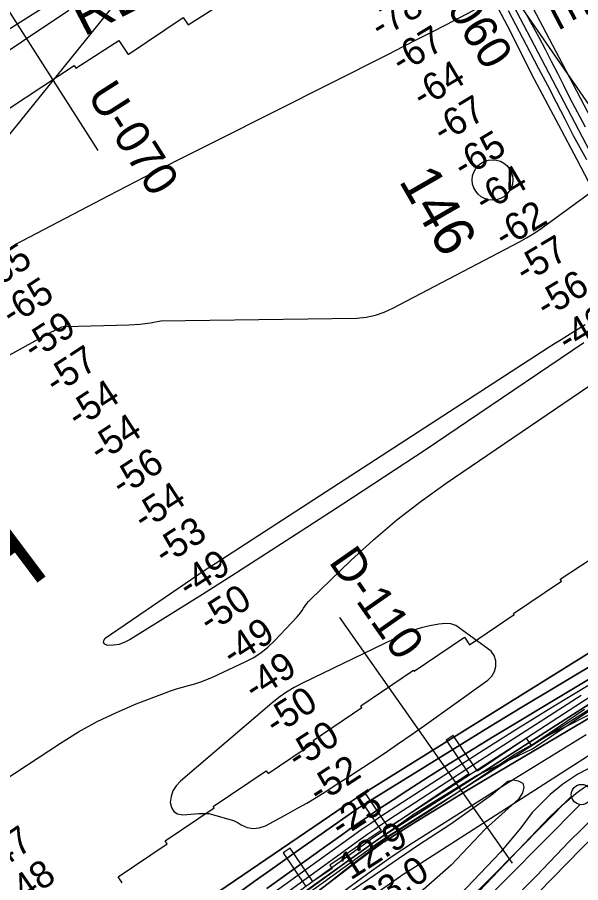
# Model space of a CAD drawing. Extents: x 3477039 to 3515015, y 546746 to 572297.
# Drawn here: x 3488491 to 3489880, y 560913 to 563045 of the extents above; entities that cross this region are included whole.
import ezdxf

# ---------------------------------------------------------------- set-up
doc = ezdxf.new("R2010")
doc.units = 0
for name, color, linetype in [('V-BRDG-IDEN', 7, 'Continuous'), ('V-BRDG-OTLN', 7, 'Continuous'), ('V-FLOD-BASE', 7, 'Continuous'), ('V-LEVE-TOET', 7, 'Continuous'), ('V-RIVR-EDGE', 7, 'Continuous'), ('V-RIVR-IDEN', 7, 'Continuous'), ('V-RIVR-MILE', 7, 'Continuous'), ('V-RIVR-RANG', 7, 'Continuous'), ('V-RIVR-RANG-IDEN', 7, 'Continuous'), ('V-ROAD-CNTR', 7, 'Continuous'), ('V-RRAP-FSHR', 7, 'Continuous'), ('V-RRAP-RVMT', 7, 'Continuous'), ('V-RRAP-RVMT-IDEN', 7, 'Continuous'), ('V-SITE-VEGE', 7, 'Continuous'), ('V-SURV-LINE', 7, 'Continuous'), ('V-TOPO-DPTH', 7, 'Continuous'), ('V-TOPO-MAJR', 7, 'Continuous'), ('V-TOPO-MINR', 7, 'Continuous'), ('V-TOPO-WATR', 7, 'Continuous'), ('V-UTIL-LINE', 7, 'Continuous')]:
    doc.layers.add(name, color=color, linetype=linetype)

msp = doc.modelspace()

# ---------------------------------------------------------------- linework, layer by layer
at = {"layer": 'V-BRDG-OTLN'}
msp.add_lwpolyline([(3491569.5, 559533.5), (3491002.8, 560620), (3490594.8, 561392.2), (3490240.2, 562070.5), (3489765.9, 562976.2), (3489125.1, 564197.1), (3488755.5, 564911.6), (3488227.8, 565911.4), (3488087.8, 566206.4), (3488012.7, 566378.6), (3487979.4, 566462.3), (3487971, 566480.1)], dxfattribs=at)
msp.add_lwpolyline([(3489359.7, 563673.8), (3489425.5, 563711.9), (3489500.9, 563564.1), (3489601.1, 563373.6), (3489674.4, 563232.6), (3489761.8, 563068.5), (3489834.2, 562931.4), (3489913.9, 562779.2), (3490009, 562598), (3490073.3, 562473.7), (3490103.1, 562413.8), (3490035, 562377.7), (3490032.8, 562381.7), (3489972.8, 562499.4), (3489928.7, 562584.1), (3489871.3, 562693.9), (3489826.3, 562779.4), (3489766.3, 562891.9), (3489699.9, 563024.1), (3489595.4, 563222.1), (3489529.8, 563346), (3489481.8, 563439), (3489420.1, 563557.2), (3489362.3, 563668.8)], close=True, dxfattribs=at)
at = {"layer": 'V-FLOD-BASE'}
msp.add_lwpolyline([(3488453.8, 560025.4), (3488526.7, 560079.2), (3488626.2, 560155.7), (3488753.7, 560246.4), (3488868.5, 560331.5), (3488976.8, 560409.8), (3489097.9, 560494.7), (3489213.7, 560579.9), (3489323.9, 560658.1), (3489459.4, 560755.6), (3489544, 560815.1), (3489566.2, 560831), (3489591.3, 560851.8), (3489647.2, 560910.2), (3489740.6, 561008.2), (3489803.9, 561075.3), (3489833.6, 561102.8), (3489868.6, 561133.6), (3489886.8, 561146.6), (3489940.4, 561176.2), (3490057.8, 561237.3), (3490198.3, 561310.3), (3490291.1, 561359.5), (3490350.6, 561389)], dxfattribs=at)
at = {"layer": 'V-LEVE-TOET'}
for points in [[(3490338.6, 561406.3), (3490223.1, 561343.7), (3490106.2, 561282.6), (3490023.2, 561245), (3490016.8, 561242.2), (3490007.1, 561241.3), (3489997.8, 561239.9), (3489987, 561238.1), (3489974.3, 561234.4), (3489915.8, 561202.4), (3489873, 561180.4), (3489835.6, 561155.5), (3489805.1, 561130.4), (3489760.6, 561085.6), (3489732.3, 561047.8), (3489682.3, 560987.9), (3489615.6, 560917.9), (3489565.1, 560864.8)], [(3488403.4, 559889.7), (3488516.3, 559977.2), (3488638.4, 560068.1), (3488739.5, 560150.3), (3488860.4, 560239.3), (3488952.5, 560306.6), (3489085, 560399.2), (3489202.2, 560482.8), (3489317.8, 560561.9), (3489470, 560671.4), (3489592.1, 560761.8), (3489634.5, 560797.4), (3489701.2, 560859.1), (3489771.3, 560929.5), (3489851.9, 561014.5), (3489916.6, 561077.2), (3489933.4, 561089.7), (3489978.1, 561111.1), (3490050.7, 561145.4), (3490064, 561154.5), (3490069.9, 561158.6), (3490118.7, 561192.9), (3490227.3, 561254.6), (3490352.1, 561323.4)]]:
    msp.add_lwpolyline(points, dxfattribs=at)
at = {"layer": 'V-RIVR-EDGE'}
msp.add_lwpolyline([(3488397.3, 560285.2), (3488529.6, 560373.1), (3488648.1, 560462.2), (3488788.1, 560547.1), (3488879.6, 560614.8), (3488949.4, 560678.8), (3489031.8, 560747), (3489090.7, 560782.3), (3489181.5, 560851.7), (3489300, 560945.1), (3489404.1, 561025.3), (3489497.9, 561084.5), (3489627.7, 561169.4), (3489717.3, 561229.2), (3489808.7, 561280.6), (3489936.1, 561344.5), (3490052.8, 561427.1), (3490153.2, 561498.9), (3490358.2, 561611.8), (3490551.8, 561736.8), (3490644.4, 561791.8)], dxfattribs=at)
at = {"layer": 'V-RIVR-MILE'}
msp.add_circle((3489662.6, 562644.5), 50, dxfattribs=at)
at = {"layer": 'V-RIVR-RANG'}
for p, q in [((3488128.7, 563592.6), (3488689.9, 562717.1)), ((3489711.9, 560961.1), (3489285.9, 561566.2))]:
    msp.add_line(p, q, dxfattribs=at)
at = {"layer": 'V-ROAD-CNTR'}
for points in [[(3489701.6, 563062), (3489754.7, 562960.1), (3489776.4, 562919), (3489798, 562877.8), (3489819.4, 562836.5), (3489840.7, 562795.1), (3489861.8, 562753.7), (3489878.1, 562724.4), (3489894.3, 562695)], [(3489891.7, 562774.2), (3489853.3, 562847.2), (3489838.6, 562877.1), (3489823.6, 562906.9), (3489808.4, 562936.6), (3489793, 562966.2), (3489777.4, 562995.6), (3489761.6, 563025), (3489745.6, 563054.2)], [(3489916.2, 561032.4), (3489775.7, 560888.7), (3489691.8, 560809.6)], [(3489916.2, 561032.4), (3489775.7, 560888.7), (3489691.8, 560809.6)]]:
    msp.add_lwpolyline(points, dxfattribs=at)
at = {"layer": 'V-RRAP-FSHR'}
msp.add_lwpolyline([(3489054.8, 560790.6), (3489154.9, 560856.7), (3489314, 560972.6), (3489469.8, 561082.9), (3489623.5, 561176.6), (3489760.8, 561242.8), (3490092.4, 561465.2), (3490361, 561618.7), (3490470.2, 561703.1), (3490764.4, 561858.3), (3491238.6, 562125.8), (3491455.7, 562244.8), (3491747.4, 562389.4), (3492000.4, 562514.8), (3492185.5, 562607.6), (3492522.2, 562739.1), (3493071.9, 562967.2), (3493227.5, 563039.2), (3493383.9, 563083.6)], dxfattribs=at)
at = {"layer": 'V-RRAP-RVMT'}
for p, q in [((3489829.8, 561660.8), (3489961.6, 561748.1)), ((3489714.2, 561576.1), (3489832.9, 561656.1)), ((3489832.9, 561656.1), (3489829.8, 561660.8)), ((3489605.9, 561499.3), (3489715.9, 561573.6)), ((3489715.9, 561573.6), (3489714.2, 561576.1)), ((3489469.4, 561434.2), (3489593.4, 561517.8)), ((3489593.4, 561517.8), (3489605.9, 561499.3)), ((3489337.7, 561348.5), (3489467.8, 561436.4)), ((3489467.8, 561436.4), (3489469.4, 561434.2)), ((3489220.6, 561263.2), (3489340.6, 561344.2)), ((3489340.6, 561344.2), (3489337.7, 561348.5)), ((3489889.5, 561339.3), (3489758.5, 561250.9)), ((3489566, 561275.9), (3489548.2, 561263.9)), ((3489625.4, 561188), (3489566, 561275.9)), ((3489746, 561269.3), (3489625.4, 561188)), ((3489758.5, 561250.9), (3489746, 561269.3)), ((3489109.2, 561181.6), (3489223.6, 561258.8)), ((3489223.6, 561258.8), (3489220.6, 561263.2)), ((3489548.2, 561263.9), (3489604.1, 561181.2)), ((3488974.1, 561100.3), (3489104.6, 561188.4)), ((3489104.6, 561188.4), (3489109.2, 561181.6)), ((3489604.1, 561181.2), (3489407, 561047.8)), ((3489350.2, 561131.8), (3489334.1, 561120.9)), ((3489334.1, 561120.9), (3489387.8, 561041.3)), ((3489407, 561047.8), (3489350.2, 561131.8)), ((3488976.3, 561096.9), (3488974.1, 561100.3)), ((3488856, 561015.7), (3488976.3, 561096.9)), ((3489387.8, 561041.3), (3489261.6, 560956)), ((3488860.7, 561008.7), (3488856, 561015.7)), ((3488740.1, 560927.1), (3488860.7, 561008.7)), ((3489163.8, 560998.1), (3489146.5, 560986.4)), ((3489219.6, 560915.5), (3489163.8, 560998.1)), ((3489146.5, 560986.4), (3489202.3, 560903.8)), ((3489261.6, 560956), (3489267.3, 560947.7)), ((3488749.7, 560912.8), (3488740.1, 560927.1)), ((3489267.3, 560947.7), (3489219.6, 560915.5))]:
    msp.add_line(p, q, dxfattribs=at)
msp.add_lwpolyline([(3488391.6, 562769.2), (3488630.9, 562926.7), (3488635.5, 562920.2), (3488741.3, 562988.5), (3488764.2, 562953.9), (3488900.3, 563044.7), (3488912.3, 563026.8), (3489150.4, 563178.8)], dxfattribs=at)
at = {"layer": 'V-SITE-VEGE'}
msp.add_lwpolyline([(3489316.6, 560894.5), (3489355.1, 560921), (3489477.4, 561004.6), (3489560.1, 561058.1), (3489660, 561129), (3489700.8, 561163.1), (3489713.7, 561166.4), (3489726, 561163.9), (3489737.1, 561158), (3489739.9, 561148), (3489736.8, 561134.5), (3489726.6, 561118.8), (3489644.9, 561044.8), (3489560.6, 560956.1), (3489457.5, 560864.7)], dxfattribs=at)
at = {"layer": 'V-SURV-LINE'}
for points in [[(3489589.1, 560855.2), (3489857.2, 561126.4)], [(3489589.1, 560855.2), (3489857.2, 561126.4)], [(3489878.5, 561105.4), (3489610.4, 560834.1)], [(3489878.5, 561105.4), (3489610.4, 560834.1)]]:
    msp.add_lwpolyline(points, dxfattribs=at)
msp.add_circle((3489881.9, 561130.1), 25, dxfattribs=at)
at = {"layer": 'V-TOPO-DPTH'}
for points in [[(3489023.3, 560878.4), (3489075.3, 560915.7), (3489127.3, 560952.9), (3489179.6, 560989.9), (3489231.9, 561026.7), (3489331.3, 561096.2), (3489334.1, 561098.1), (3489336.9, 561100), (3489339.7, 561101.8), (3489342.6, 561103.6), (3489495.7, 561198.6), (3489575.3, 561247.7), (3489655, 561296.6), (3489734.9, 561345), (3489815, 561393.3), (3490246.9, 561652.1)], [(3490246.9, 561652.1), (3489815, 561393.3), (3489734.9, 561345), (3489655, 561296.6), (3489575.3, 561247.7), (3489495.7, 561198.6), (3489342.6, 561103.6), (3489339.7, 561101.8), (3489336.9, 561100), (3489334.1, 561098.1), (3489331.3, 561096.2), (3489231.9, 561026.7), (3489179.6, 560989.9), (3489127.3, 560952.9), (3489075.3, 560915.7), (3489023.3, 560878.4)], [(3490237.3, 561616.4), (3489658.4, 561268.6), (3489606.9, 561237.3), (3489555.7, 561205.6), (3489504.7, 561173.4), (3489454, 561140.9), (3489417.7, 561117.3), (3489385.4, 561096.1), (3489353.3, 561074.5), (3489321.6, 561052.6), (3489290, 561030.3), (3489254, 561004.6), (3489204.6, 560969.2), (3489155.3, 560933.8), (3489106, 560898.2)], [(3490237.3, 561616.4), (3489658.4, 561268.6), (3489606.9, 561237.3), (3489555.7, 561205.6), (3489504.7, 561173.4), (3489454, 561140.9), (3489417.7, 561117.3), (3489385.4, 561096.1), (3489353.3, 561074.5), (3489321.6, 561052.6), (3489290, 561030.3), (3489254, 561004.6), (3489204.6, 560969.2), (3489155.3, 560933.8), (3489106, 560898.2)], [(3488655.7, 560665.3), (3489299.2, 561102.8), (3489311.7, 561111.2), (3489324.3, 561119.4), (3489337, 561127.5), (3489349.7, 561135.6), (3490038.4, 561564.6)], [(3490038.4, 561564.6), (3489349.7, 561135.6), (3489337, 561127.5), (3489324.3, 561119.4), (3489311.7, 561111.2), (3489299.2, 561102.8), (3488655.7, 560665.3)], [(3490268.1, 561536), (3489635.1, 561161.2), (3489594.5, 561136.9), (3489554, 561112.5), (3489513.7, 561087.7), (3489473.5, 561062.7), (3489395.5, 561013.8), (3489392.4, 561011.7), (3489391.4, 561011), (3489367.7, 560994), (3489354.9, 560984.7), (3489342.1, 560975.3), (3489329.4, 560965.8), (3489316.8, 560956.2), (3488822.3, 560578.5)], [(3490142.3, 561507.2), (3489399.6, 561032.3), (3489392.9, 561028), (3489386.3, 561023.6), (3489379.7, 561019), (3489373.2, 561014.5), (3489177.8, 560874.6)], [(3489177.8, 560874.6), (3489373.2, 561014.5), (3489379.7, 561019), (3489386.3, 561023.6), (3489392.9, 561028), (3489399.6, 561032.3), (3490142.3, 561507.2)], [(3488874.5, 560685.2), (3489338.3, 561020.9), (3489355.3, 561033.1), (3489372.4, 561045), (3489389.7, 561056.7), (3489407.1, 561068.3), (3489679.3, 561245.5), (3489780.2, 561310.4), (3489881.5, 561374.6)], [(3488874.5, 560685.2), (3489338.3, 561020.9), (3489355.3, 561033.1), (3489372.4, 561045), (3489389.7, 561056.7), (3489407.1, 561068.3), (3489679.3, 561245.5), (3489780.2, 561310.4), (3489881.5, 561374.6)]]:
    msp.add_lwpolyline(points, dxfattribs=at)
at = {"layer": 'V-TOPO-MAJR'}
for points in [[(3489124.2, 563429.5), (3488386.7, 562962.7)], [(3489887.5, 562243.1), (3489600.8, 562049.1), (3489498.9, 561980.7), (3489396.6, 561912.7), (3489293.8, 561845.5), (3489190.7, 561778.8), (3489020.3, 561669.4), (3489002.1, 561657.8), (3488983.9, 561646.2), (3488965.7, 561634.7), (3488947.5, 561623.2), (3488769.6, 561511.9), (3488756.3, 561505.2), (3488742.5, 561500.2), (3488728, 561497.8), (3488713.1, 561497.1), (3488707.1, 561500.5), (3488703.7, 561504.6), (3488704.4, 561509.8), (3488707.8, 561515.8), (3488953.9, 561683.7), (3488958, 561686.4), (3488960, 561687.8), (3488962.1, 561689.1), (3489800.1, 562231.7), (3489815.8, 562241.8), (3489831.5, 562251.7), (3489847.2, 562261.5), (3489863.1, 562271.1), (3489891.2, 562288)], [(3488429.1, 561146.6), (3488597.4, 561257), (3488642.4, 561284.5), (3488688.4, 561310), (3488735.9, 561332.6), (3488784.4, 561353.2), (3488853.8, 561380), (3488868.5, 561385.4), (3488883.3, 561390.4), (3488898.4, 561394.9), (3488913.5, 561398.9), (3488928.6, 561403.1), (3488943.5, 561407.9), (3488958.1, 561413.5), (3488972.5, 561419.6), (3489052.5, 561456.7), (3489072.5, 561467.3), (3489091.4, 561479.4), (3489108.9, 561493.6), (3489125.4, 561509.1), (3489180.7, 561567.7), (3489185.2, 561572.8), (3489189.4, 561578.1), (3489193.3, 561583.7), (3489196.9, 561589.4), (3489200.6, 561595.1), (3489204.5, 561600.6), (3489208.9, 561605.7), (3489213.6, 561610.6), (3489313.2, 561706.6), (3489369.1, 561757.9), (3489426.7, 561807.1), (3489486.6, 561853.3), (3489548.2, 561897.6), (3489900, 562136.7)], [(3489486.4, 561541.2), (3489465.2, 561533.9), (3489444.4, 561525.2), (3489194, 561404.3), (3489174, 561393.7), (3489154.6, 561382.1), (3489136.2, 561369), (3489118.4, 561355), (3488893.3, 561163.2), (3488883, 561151.8), (3488874.9, 561139.3), (3488870.2, 561125.3), (3488867.8, 561110.1), (3488870.9, 561097.8), (3488876.7, 561088.3), (3488886.4, 561082.9), (3488898.9, 561080.3), (3488938.3, 561083.3), (3488951, 561083.7), (3488963.7, 561083.3), (3489024.4, 561066.4), (3489035.5, 561060.1), (3489043, 561055.4), (3489057.7, 561049.2), (3489072.5, 561046.3), (3489087.5, 561048.2), (3489102.6, 561053.3), (3489158.6, 561083.3), (3489181.8, 561096.1), (3489204.8, 561109.2), (3489227.5, 561122.8), (3489250, 561136.8), (3489281.6, 561156.9), (3489288.1, 561161.1), (3489294.7, 561165.3), (3489301.2, 561169.5), (3489307.7, 561173.8), (3489362, 561209.2), (3489395.5, 561231.4), (3489428.8, 561253.9), (3489461.9, 561276.8), (3489494.7, 561300), (3489650.9, 561412), (3489660.6, 561421.9), (3489667.6, 561433), (3489670.6, 561445.8), (3489671, 561459.6), (3489666.4, 561472.5), (3489659.6, 561483.3), (3489571.9, 561546.9), (3489559.8, 561550.5), (3489546.4, 561551.5), (3489530.6, 561549.8), (3489508.3, 561546.2), (3489486.4, 561541.2)]]:
    msp.add_lwpolyline(points, dxfattribs=at)
at = {"layer": 'V-TOPO-MINR'}
for points in [[(3488618.4, 563061.8), (3488501.3, 562984.2), (3488286.8, 562840.4)], [(3488731.1, 563077.7), (3488405.9, 562676.6)], [(3488484.5, 562484.9), (3488628.9, 562560.5), (3488717.1, 562606.4), (3488805.5, 562652), (3488894.1, 562697.2), (3488982.8, 562742.1), (3489406.2, 562954.9), (3489442, 562973), (3489477.8, 562991.1), (3489513.5, 563009.5), (3489549.2, 563027.9), (3489582.1, 563045), (3489634.2, 563072.1)], [(3488314.8, 562127.7), (3488577.1, 562271.1), (3488579.4, 562272.3), (3488581.6, 562273.5), (3488595.6, 562280.4), (3488597.3, 562281.1), (3488600.8, 562282.4), (3488604.5, 562283.2), (3488608.1, 562283.7), (3488610, 562283.8), (3488766.6, 562287.5), (3488779.8, 562288.1), (3488792.9, 562289.1), (3488806, 562290.6), (3488819.1, 562292.5), (3488832.1, 562294.8), (3488845, 562297.2), (3489327.8, 562303.7), (3489351.1, 562306.6), (3489373.8, 562311.5), (3489395.8, 562319.1), (3489417.2, 562328.7), (3489729.1, 562492.4), (3489746.2, 562501.9), (3489763, 562511.9), (3489779.3, 562522.7), (3489795.3, 562533.9), (3489919.6, 562625.5)], [(3489023.3, 560878.4), (3489075.3, 560915.7), (3489127.3, 560952.9), (3489179.6, 560989.9), (3489231.9, 561026.7), (3489331.3, 561096.2), (3489334.1, 561098.1), (3489336.9, 561100), (3489339.7, 561101.8), (3489342.6, 561103.6), (3489495.7, 561198.6), (3489575.3, 561247.7), (3489655, 561296.6), (3489734.9, 561345), (3489815, 561393.3), (3490246.9, 561652.1)], [(3489106, 560898.2), (3489155.3, 560933.8), (3489204.6, 560969.2), (3489254, 561004.6), (3489290, 561030.3), (3489321.6, 561052.6), (3489353.3, 561074.5), (3489385.4, 561096.1), (3489417.7, 561117.3), (3489454, 561140.9), (3489504.7, 561173.4), (3489555.7, 561205.6), (3489606.9, 561237.3), (3489658.4, 561268.6), (3490237.3, 561616.4)], [(3488655.7, 560665.3), (3489299.2, 561102.8), (3489311.7, 561111.2), (3489324.3, 561119.4), (3489337, 561127.5), (3489349.7, 561135.6), (3490038.4, 561564.6)], [(3488822.3, 560578.5), (3489316.8, 560956.2), (3489329.4, 560965.8), (3489342.1, 560975.3), (3489354.9, 560984.7), (3489367.7, 560994), (3489391.4, 561011), (3489392.4, 561011.7), (3489395.5, 561013.8), (3489473.5, 561062.7), (3489513.7, 561087.7), (3489554, 561112.5), (3489594.5, 561136.9), (3489635.1, 561161.2), (3490268.1, 561536)], [(3489289.6, 560827), (3489435.5, 560929), (3489439.6, 560931.8), (3489443.7, 560934.6), (3489447.9, 560937.3), (3489452, 560940), (3490277.3, 561468.2)], [(3489130.1, 560893.2), (3489314.2, 561025.6), (3489338.4, 561042.8), (3489362.9, 561059.8), (3489387.5, 561076.4), (3489412.4, 561092.8), (3489540.8, 561176.3), (3489630.2, 561233.7), (3489720.1, 561290.6), (3489810.6, 561346.4), (3489901.5, 561401.6)], [(3488917.7, 560698.6), (3489358.5, 561017.2), (3489369.4, 561024.9), (3489380.4, 561032.6), (3489391.5, 561040.1), (3489402.7, 561047.5), (3489912.6, 561377.5)], [(3489197.8, 560879.3), (3489245.6, 560914.2), (3489293.6, 560948.9), (3489382.5, 561012.7), (3489386.2, 561015.3), (3489390, 561017.8), (3489393.7, 561020.3), (3489397.5, 561022.7), (3489978.1, 561388.8)], [(3488874.5, 560685.2), (3489338.3, 561020.9), (3489355.3, 561033.1), (3489372.4, 561045), (3489389.7, 561056.7), (3489407.1, 561068.3), (3489679.3, 561245.5), (3489780.2, 561310.4), (3489881.5, 561374.6)], [(3489173.9, 560802.3), (3489364.4, 560942), (3489389.9, 560960.3), (3489415.6, 560978.2), (3489441.7, 560995.6), (3489468.1, 561012.6), (3489605.8, 561099.7), (3489701.5, 561159.6), (3489797.4, 561219.1), (3489893.8, 561277.9)]]:
    msp.add_lwpolyline(points, dxfattribs=at)
at = {"layer": 'V-TOPO-WATR'}
msp.add_lwpolyline([(3489177.8, 560874.6), (3489373.2, 561014.5), (3489379.7, 561019), (3489386.3, 561023.6), (3489392.9, 561028), (3489399.6, 561032.3), (3490142.3, 561507.2)], dxfattribs=at)
at = {"layer": 'V-UTIL-LINE'}
msp.add_lwpolyline([(3489015.8, 564108), (3490723.2, 561639.9)], dxfattribs=at)

# ---------------------------------------------------------------- texts
at = {"layer": 'V-BRDG-IDEN'}
for s, p in [('GRAMERCY', (3489684.5, 563532.9)), ('BRIDGE', (3489636.3, 563388.4))]:
    msp.add_text(s, height=83, rotation=297.5361, dxfattribs=at).set_placement(p)
at = {"layer": 'V-RIVR-IDEN'}
for s, height, rotation, p in [('146', 100, 299.9394, (3489430.4, 562642.3)), ('H', 200, 36.8585, (3488423.7, 561564.5))]:
    msp.add_text(s, height=height, rotation=rotation, dxfattribs=at).set_placement(p)
at = {"layer": 'V-RIVR-RANG'}
for s, rotation, p in [('-78', 30.9036, (3489385.9, 562990.4)), ('-67', 30.9036, (3489437.7, 562904.8)), ('-64', 30.9036, (3489489.4, 562819.2)), ('-67', 30.9036, (3489540, 562733)), ('-65', 30.9036, (3489590.1, 562646.4)), ('-64', 30.9036, (3489642.8, 562561.4)), ('-62', 30.9036, (3489691.5, 562474)), ('-57', 30.9036, (3489742.8, 562388.2)), ('-65', 33.0094, (3488423.4, 562366.6)), ('-56', 30.9036, (3489794.2, 562302.4)), ('-65', 33.0094, (3488477.7, 562282.6)), ('-49', 30.9036, (3489847.4, 562217.7)), ('-59', 33.0094, (3488531.7, 562198.5)), ('-57', 33.0094, (3488585.6, 562114.2)), ('-54', 33.0094, (3488640.3, 562030.5)), ('-54', 33.0094, (3488694.5, 561946.5)), ('-56', 33.0094, (3488748.6, 561862.3)), ('-54', 33.0094, (3488803.1, 561778.5)), ('-53', 33.0094, (3488854.5, 561692.6)), ('-49', 33.0094, (3488913.4, 561611.7)), ('-50', 33.0094, (3488965, 561525.9)), ('-49', 33.0094, (3489021.9, 561443.7)), ('-49', 33.0094, (3489076.2, 561359.7)), ('-50', 33.0094, (3489127.8, 561274)), ('-50', 33.0094, (3489182.1, 561190)), ('-52', 33.0094, (3489234.8, 561105)), ('-25', 33.0094, (3489289.1, 561021)), ('-47', 34.6549, (3488427.8, 560928.7)), ('12.9', 32.7283, (3489312.8, 560917.8)), ('23.0', 32.7283, (3489364.9, 560832.4)), ('-48', 34.6549, (3488484.2, 560846.2))]:
    msp.add_text(s, height=67, rotation=rotation, dxfattribs=at).set_placement(p)
at = {"layer": 'V-RIVR-RANG-IDEN'}
for s, rotation, p in [('U-060', 301.9553, (3489486.5, 563167.2)), ('U-070', 302.5203, (3488661.5, 562853.7)), ('D-110', 305.0053, (3489257.1, 561703.3))]:
    msp.add_text(s, height=83, rotation=rotation, dxfattribs=at).set_placement(p)
at = {"layer": 'V-RRAP-RVMT-IDEN'}
msp.add_text('REVET.', height=100, rotation=27.2326, dxfattribs=at).set_placement((3488655.1, 562997))

doc.saveas('drawing.dxf')
